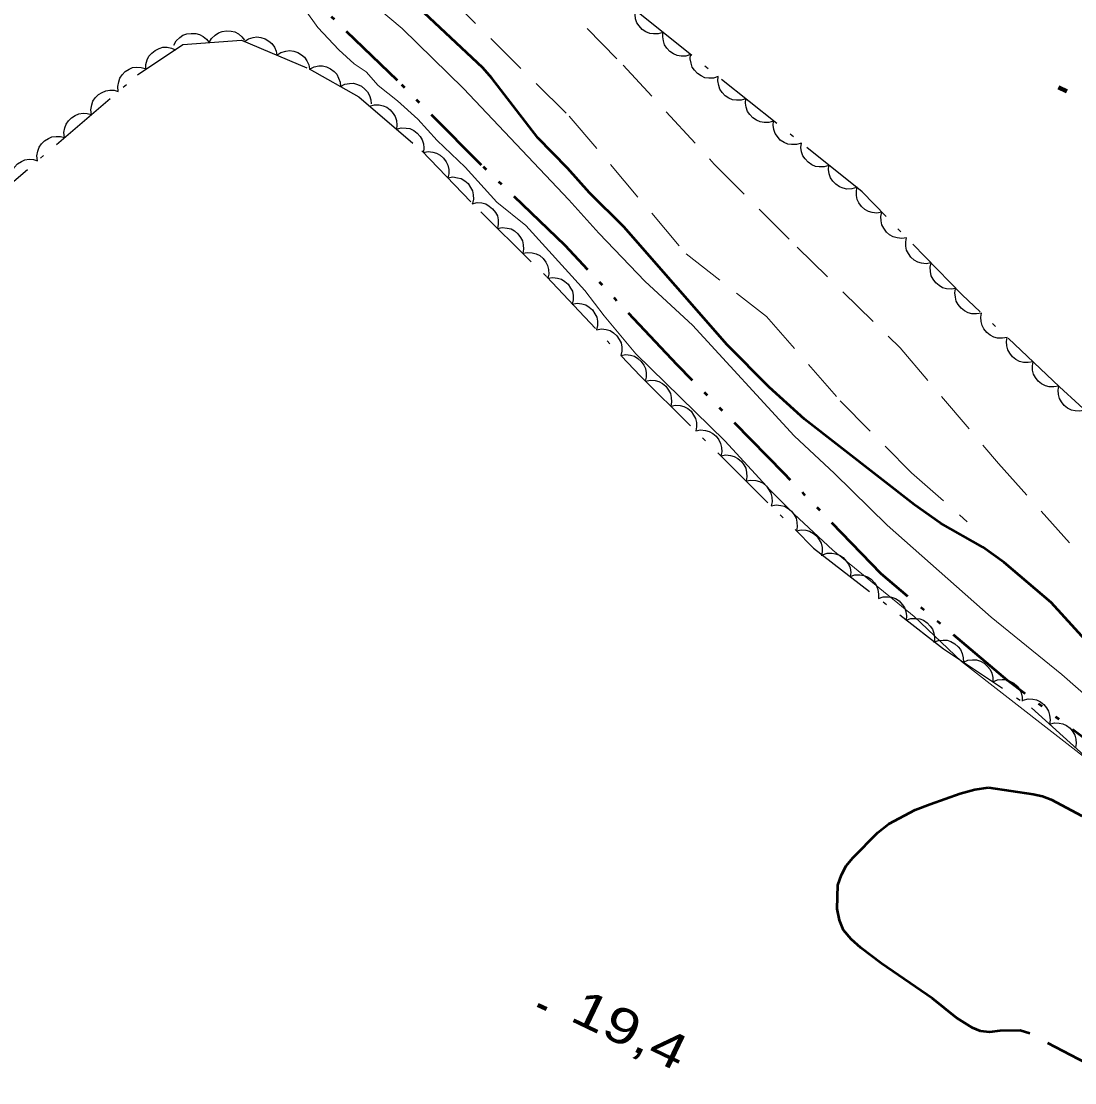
# Model space of a CAD drawing. Extents: x 355726 to 357533, y 5103782 to 5105258.
# Drawn here: x 356486.3 to 356530.91, y 5104634.08 to 5104679.03 of the extents above; entities that cross this region are included whole.
import ezdxf

# ---------------------------------------------------------------- set-up
doc = ezdxf.new("R2010")
doc.units = 0
doc.header["$LTSCALE"] = 0.6
for name, pattern in [('DASH_DOUBLE_DOT', [9.2, 5, -1.2, 0.3, -1.2, 0.3, -1.2]), ('DOT_DASHED', [7.7, 5, -1.2, 0.3, -1.2]), ('LONG_DASHED', [7.5, 6, -1.5]), ('MEDIUM_DASHED', [4.5, 3, -1.5])]:
    doc.linetypes.add(name, pattern=pattern)
for name, color, linetype, lineweight in [('1', 7, 'LONG_DASHED', 53), ('19', 7, 'Continuous', 13), ('2', 7, 'LONG_DASHED', 13), ('3', 7, 'Continuous', 140), ('4', 7, 'DASH_DOUBLE_DOT', 53), ('44', 7, 'Continuous', 25)]:
    doc.layers.add(name, color=color, linetype=linetype, lineweight=lineweight)

msp = doc.modelspace()

# ---------------------------------------------------------------- linework, layer by layer
at = {"layer": '1', "linetype": 'Continuous'}
msp.add_lwpolyline([(356532.51, 5104651.55), (356529.9, 5104654.42), (356527.92, 5104656.11), (356527.01, 5104656.76), (356525.22, 5104657.78), (356524.12, 5104658.55), (356519.46, 5104662.18), (356517.97, 5104663.53), (356516.19, 5104665.32), (356511.81, 5104670.32), (356510.36, 5104671.76), (356509.43, 5104672.8), (356508.17, 5104674.09), (356506.23, 5104676.62), (356505.84, 5104677.05), (356502.01, 5104680.66)], dxfattribs=at)
at = {"layer": '1'}
msp.add_lwpolyline([(356532.95, 5104634.08), (356529, 5104636.17), (356528.59, 5104636.29), (356527.73, 5104636.28), (356527.3, 5104636.22), (356526.91, 5104636.26), (356526.58, 5104636.4), (356525.9, 5104636.83), (356524.88, 5104637.65), (356522.73, 5104639.13), (356521.85, 5104639.79), (356521.44, 5104640.16), (356521.11, 5104640.54), (356520.94, 5104640.96), (356520.85, 5104641.44), (356520.87, 5104642.44), (356521.03, 5104642.88), (356521.23, 5104643.26), (356521.51, 5104643.61), (356522.57, 5104644.67), (356523.03, 5104645.04), (356524.15, 5104645.63), (356524.78, 5104645.87), (356526.05, 5104646.33), (356526.67, 5104646.49), (356527.25, 5104646.58), (356529.15, 5104646.3), (356529.54, 5104646.22), (356529.91, 5104646.07), (356531.2, 5104645.38)], dxfattribs=at)
at = {"layer": '19', "linetype": 'MEDIUM_DASHED'}
for points in [[(356486.86, 5104699.87), (356493.48, 5104694.37), (356494.22, 5104693.46), (356496.53, 5104691.69), (356500.84, 5104687.76), (356506.46, 5104682.55), (356511.78, 5104677.17), (356515.64, 5104672.98), (356519.15, 5104669.46), (356523.52, 5104665.19), (356527.68, 5104660.3), (356530.73, 5104656.88)], [(356481.3, 5104686.92), (356483.56, 5104686.05), (356485.41, 5104685.61), (356486.92, 5104686.55), (356488.12, 5104688.22), (356490.26, 5104691.13), (356490.77, 5104691.33), (356491.76, 5104691.15), (356493.08, 5104690.84), (356494.23, 5104689.84), (356496.1, 5104688.17), (356499.77, 5104684.53), (356504.26, 5104680.19), (356509.5, 5104675.01), (356514.46, 5104669.17), (356517.85, 5104666.53), (356520.98, 5104662.95), (356523.99, 5104659.9), (356526.35, 5104657.83)]]:
    msp.add_lwpolyline(points, dxfattribs=at)
at = {"layer": '2', "linetype": 'Continuous'}
for points in [[(356500.26, 5104680.55), (356502.43, 5104678.72), (356505.03, 5104676.18), (356509.49, 5104671.46), (356510.75, 5104670.05), (356512.72, 5104668.01), (356514.72, 5104666.15), (356519.02, 5104661.47), (356520.74, 5104659.88), (356522.97, 5104657.69), (356527.36, 5104653.8), (356530.36, 5104651.36), (356532.78, 5104649.23)], [(356532.03, 5104647.3), (356526.11, 5104651.92), (356524.1, 5104653.82), (356520.66, 5104656.63), (356519.03, 5104658.16), (356518.03, 5104659.16), (356516.09, 5104661.26), (356512.33, 5104664.94), (356510.98, 5104666.55), (356510.17, 5104667.63), (356507.66, 5104670.38), (356506.44, 5104671.36), (356505.1, 5104672.84), (356503.91, 5104673.97), (356503.1, 5104674.88), (356502.23, 5104675.66), (356501.41, 5104676.3), (356500.9, 5104676.88), (356500.4, 5104677.22), (356499.75, 5104677.82), (356498.86, 5104678.76), (356498.32, 5104679.51)]]:
    msp.add_lwpolyline(points, dxfattribs=at)
at = {"layer": '3'}
for p, q in [((356530.21, 5104676.23), (356530.57, 5104676.06)), ((356508.18, 5104637.38), (356508.54, 5104637.21))]:
    msp.add_line(p, q, dxfattribs=at)
at = {"layer": '4'}
msp.add_lwpolyline([(356533.21, 5104647.23), (356528.06, 5104651.11), (356522.71, 5104655.63), (356518.6, 5104659.88), (356514.07, 5104664.48), (356509.33, 5104669.53), (356505.79, 5104672.93), (356502.24, 5104676.51), (356498.87, 5104679.76), (356495.88, 5104682.41), (356488.4, 5104688.59)], dxfattribs=at)
at = {"layer": '44', "linetype": 'DOT_DASHED'}
for points in [[(356535.71, 5104658.52), (356530.26, 5104663.55), (356526.14, 5104667.44), (356521.9, 5104671.8), (356512.09, 5104679.66), (356506.94, 5104684.52), (356502.25, 5104689.52), (356498.73, 5104693.07), (356494.44, 5104696.66), (356491.48, 5104699.11), (356488, 5104701.62), (356484.09, 5104705.2), (356480.31, 5104708.31), (356478.4, 5104710.18), (356475.58, 5104712.55)], [(356484.29, 5104670.8), (356491.23, 5104676.75), (356493.15, 5104678.04), (356495.63, 5104678.22), (356498.5, 5104677.01), (356500.6, 5104675.82), (356503.26, 5104673.54), (356505.76, 5104670.95), (356508.55, 5104668.2), (356512.51, 5104664.01), (356519.85, 5104656.72), (356525.35, 5104652.45), (356529.08, 5104649.96), (356532.48, 5104646.87)]]:
    msp.add_lwpolyline(points, dxfattribs=at)
at = {"layer": '44'}
for points in [[(356513.47, 5104678.55), (356513.27, 5104678.49), (356513.07, 5104678.49), (356512.91, 5104678.51), (356512.75, 5104678.58), (356512.59, 5104678.68), (356512.46, 5104678.83), (356512.37, 5104678.96), (356512.31, 5104679.13), (356512.29, 5104679.31), (356512.3, 5104679.49)], [(356492.76, 5104678.01), (356492.87, 5104678.19), (356493.02, 5104678.33), (356493.15, 5104678.43), (356493.32, 5104678.49), (356493.5, 5104678.51), (356493.69, 5104678.5), (356493.85, 5104678.46), (356494, 5104678.38), (356494.15, 5104678.26), (356494.26, 5104678.12)], [(356494.26, 5104678.12), (356494.36, 5104678.3), (356494.51, 5104678.44), (356494.65, 5104678.54), (356494.81, 5104678.59), (356495, 5104678.62), (356495.19, 5104678.6), (356495.35, 5104678.57), (356495.5, 5104678.49), (356495.64, 5104678.37), (356495.76, 5104678.23)], [(356495.75, 5104678.17), (356495.92, 5104678.28), (356496.12, 5104678.34), (356496.28, 5104678.37), (356496.45, 5104678.34), (356496.63, 5104678.28), (356496.79, 5104678.18), (356496.92, 5104678.08), (356497.02, 5104677.93), (356497.09, 5104677.76), (356497.13, 5104677.59)], [(356514.64, 5104677.61), (356514.44, 5104677.55), (356514.24, 5104677.55), (356514.08, 5104677.57), (356513.92, 5104677.64), (356513.76, 5104677.75), (356513.63, 5104677.89), (356513.54, 5104678.02), (356513.49, 5104678.19), (356513.46, 5104678.37), (356513.47, 5104678.55)], [(356491.58, 5104676.99), (356491.58, 5104677.2), (356491.64, 5104677.39), (356491.71, 5104677.54), (356491.83, 5104677.67), (356491.97, 5104677.79), (356492.15, 5104677.87), (356492.3, 5104677.92), (356492.48, 5104677.92), (356492.66, 5104677.89), (356492.83, 5104677.82)], [(356497.13, 5104677.59), (356497.3, 5104677.7), (356497.5, 5104677.76), (356497.66, 5104677.78), (356497.84, 5104677.76), (356498.01, 5104677.7), (356498.17, 5104677.6), (356498.3, 5104677.5), (356498.4, 5104677.35), (356498.48, 5104677.18), (356498.51, 5104677.01)], [(356515.81, 5104676.68), (356515.61, 5104676.61), (356515.41, 5104676.61), (356515.25, 5104676.63), (356515.09, 5104676.71), (356514.93, 5104676.81), (356514.81, 5104676.95), (356514.71, 5104677.08), (356514.66, 5104677.25), (356514.63, 5104677.43), (356514.64, 5104677.61)], [(356490.41, 5104676.05), (356490.39, 5104676.26), (356490.43, 5104676.46), (356490.48, 5104676.62), (356490.58, 5104676.76), (356490.71, 5104676.89), (356490.87, 5104676.99), (356491.02, 5104677.06), (356491.19, 5104677.08), (356491.38, 5104677.07), (356491.55, 5104677.03)], [(356498.51, 5104677), (356498.7, 5104677.1), (356498.9, 5104677.13), (356499.06, 5104677.14), (356499.23, 5104677.09), (356499.4, 5104677.01), (356499.55, 5104676.89), (356499.66, 5104676.78), (356499.74, 5104676.62), (356499.8, 5104676.44), (356499.82, 5104676.26)], [(356516.98, 5104675.74), (356516.78, 5104675.68), (356516.58, 5104675.68), (356516.42, 5104675.7), (356516.26, 5104675.77), (356516.1, 5104675.87), (356515.98, 5104676.01), (356515.88, 5104676.15), (356515.83, 5104676.31), (356515.8, 5104676.5), (356515.81, 5104676.68)], [(356489.28, 5104675.07), (356489.25, 5104675.28), (356489.29, 5104675.48), (356489.34, 5104675.64), (356489.44, 5104675.78), (356489.57, 5104675.92), (356489.73, 5104676.01), (356489.88, 5104676.08), (356490.06, 5104676.11), (356490.24, 5104676.1), (356490.41, 5104676.05)], [(356499.82, 5104676.26), (356500, 5104676.36), (356500.2, 5104676.39), (356500.37, 5104676.4), (356500.54, 5104676.35), (356500.71, 5104676.27), (356500.85, 5104676.15), (356500.97, 5104676.04), (356501.05, 5104675.88), (356501.11, 5104675.7), (356501.12, 5104675.53)], [(356518.15, 5104674.8), (356517.96, 5104674.74), (356517.75, 5104674.74), (356517.59, 5104674.76), (356517.43, 5104674.83), (356517.27, 5104674.93), (356517.15, 5104675.08), (356517.05, 5104675.21), (356517, 5104675.38), (356516.97, 5104675.56), (356516.98, 5104675.74)], [(356488.14, 5104674.1), (356488.11, 5104674.31), (356488.15, 5104674.51), (356488.2, 5104674.66), (356488.3, 5104674.81), (356488.43, 5104674.94), (356488.59, 5104675.04), (356488.74, 5104675.11), (356488.92, 5104675.13), (356489.1, 5104675.12), (356489.28, 5104675.07)], [(356501.05, 5104675.43), (356501.26, 5104675.49), (356501.46, 5104675.48), (356501.62, 5104675.45), (356501.78, 5104675.38), (356501.93, 5104675.27), (356502.05, 5104675.12), (356502.14, 5104674.99), (356502.19, 5104674.82), (356502.21, 5104674.63), (356502.19, 5104674.45)], [(356519.33, 5104673.86), (356519.13, 5104673.8), (356518.92, 5104673.8), (356518.76, 5104673.82), (356518.6, 5104673.89), (356518.44, 5104673.99), (356518.32, 5104674.14), (356518.22, 5104674.27), (356518.17, 5104674.44), (356518.14, 5104674.62), (356518.15, 5104674.8)], [(356502.19, 5104674.45), (356502.39, 5104674.51), (356502.6, 5104674.5), (356502.76, 5104674.48), (356502.92, 5104674.4), (356503.07, 5104674.29), (356503.19, 5104674.15), (356503.28, 5104674.01), (356503.33, 5104673.84), (356503.35, 5104673.66), (356503.33, 5104673.48)], [(356487, 5104673.12), (356486.97, 5104673.33), (356487.01, 5104673.53), (356487.06, 5104673.69), (356487.16, 5104673.83), (356487.29, 5104673.96), (356487.46, 5104674.06), (356487.6, 5104674.13), (356487.78, 5104674.15), (356487.96, 5104674.15), (356488.14, 5104674.1)], [(356520.5, 5104672.92), (356520.3, 5104672.86), (356520.09, 5104672.86), (356519.93, 5104672.88), (356519.77, 5104672.95), (356519.62, 5104673.06), (356519.49, 5104673.2), (356519.39, 5104673.33), (356519.34, 5104673.5), (356519.31, 5104673.68), (356519.33, 5104673.86)], [(356503.33, 5104673.47), (356503.53, 5104673.51), (356503.73, 5104673.48), (356503.89, 5104673.44), (356504.04, 5104673.35), (356504.18, 5104673.23), (356504.29, 5104673.07), (356504.37, 5104672.93), (356504.4, 5104672.75), (356504.4, 5104672.57), (356504.37, 5104672.39)], [(356485.86, 5104672.15), (356485.84, 5104672.35), (356485.87, 5104672.55), (356485.92, 5104672.71), (356486.02, 5104672.85), (356486.15, 5104672.99), (356486.32, 5104673.09), (356486.46, 5104673.15), (356486.64, 5104673.18), (356486.82, 5104673.17), (356487, 5104673.12)], [(356521.67, 5104671.99), (356521.47, 5104671.93), (356521.26, 5104671.92), (356521.1, 5104671.95), (356520.94, 5104672.02), (356520.79, 5104672.12), (356520.66, 5104672.26), (356520.56, 5104672.39), (356520.51, 5104672.56), (356520.48, 5104672.75), (356520.5, 5104672.92)], [(356504.37, 5104672.39), (356504.57, 5104672.43), (356504.77, 5104672.4), (356504.93, 5104672.36), (356505.09, 5104672.27), (356505.22, 5104672.15), (356505.33, 5104671.99), (356505.41, 5104671.85), (356505.44, 5104671.68), (356505.45, 5104671.49), (356505.41, 5104671.31)], [(356522.74, 5104670.94), (356522.53, 5104670.9), (356522.33, 5104670.93), (356522.17, 5104670.97), (356522.02, 5104671.06), (356521.88, 5104671.18), (356521.77, 5104671.34), (356521.69, 5104671.48), (356521.66, 5104671.65), (356521.66, 5104671.84), (356521.69, 5104672.01)], [(356505.4, 5104671.3), (356505.6, 5104671.35), (356505.81, 5104671.33), (356505.97, 5104671.29), (356506.12, 5104671.2), (356506.26, 5104671.08), (356506.38, 5104670.93), (356506.46, 5104670.79), (356506.49, 5104670.61), (356506.5, 5104670.43), (356506.47, 5104670.25)], [(356523.78, 5104669.86), (356523.58, 5104669.83), (356523.38, 5104669.85), (356523.22, 5104669.89), (356523.06, 5104669.98), (356522.93, 5104670.1), (356522.82, 5104670.26), (356522.74, 5104670.4), (356522.71, 5104670.58), (356522.7, 5104670.76), (356522.74, 5104670.94)], [(356506.47, 5104670.25), (356506.67, 5104670.29), (356506.88, 5104670.27), (356507.04, 5104670.24), (356507.19, 5104670.15), (356507.33, 5104670.03), (356507.44, 5104669.87), (356507.52, 5104669.73), (356507.56, 5104669.56), (356507.57, 5104669.38), (356507.54, 5104669.2)], [(356524.83, 5104668.79), (356524.62, 5104668.75), (356524.42, 5104668.78), (356524.26, 5104668.82), (356524.11, 5104668.91), (356523.97, 5104669.03), (356523.86, 5104669.19), (356523.78, 5104669.33), (356523.75, 5104669.5), (356523.75, 5104669.69), (356523.78, 5104669.86)], [(356507.54, 5104669.2), (356507.74, 5104669.24), (356507.94, 5104669.22), (356508.1, 5104669.18), (356508.26, 5104669.1), (356508.4, 5104668.98), (356508.51, 5104668.82), (356508.59, 5104668.68), (356508.63, 5104668.51), (356508.64, 5104668.32), (356508.6, 5104668.15)], [(356525.87, 5104667.71), (356525.67, 5104667.68), (356525.47, 5104667.7), (356525.31, 5104667.74), (356525.16, 5104667.83), (356525.02, 5104667.95), (356524.91, 5104668.11), (356524.83, 5104668.25), (356524.8, 5104668.43), (356524.79, 5104668.61), (356524.83, 5104668.79)], [(356508.6, 5104668.14), (356508.81, 5104668.18), (356509.01, 5104668.15), (356509.17, 5104668.11), (356509.32, 5104668.01), (356509.46, 5104667.89), (356509.56, 5104667.73), (356509.64, 5104667.59), (356509.67, 5104667.41), (356509.67, 5104667.23), (356509.63, 5104667.05)], [(356526.95, 5104666.67), (356526.75, 5104666.63), (356526.55, 5104666.64), (356526.39, 5104666.68), (356526.23, 5104666.76), (356526.09, 5104666.87), (356525.97, 5104667.03), (356525.89, 5104667.17), (356525.85, 5104667.34), (356525.83, 5104667.52), (356525.86, 5104667.7)], [(356509.63, 5104667.05), (356509.84, 5104667.09), (356510.04, 5104667.06), (356510.2, 5104667.02), (356510.35, 5104666.92), (356510.49, 5104666.8), (356510.59, 5104666.64), (356510.67, 5104666.5), (356510.7, 5104666.32), (356510.7, 5104666.14), (356510.66, 5104665.96)], [(356528.04, 5104665.64), (356527.84, 5104665.6), (356527.64, 5104665.61), (356527.48, 5104665.65), (356527.32, 5104665.73), (356527.18, 5104665.84), (356527.06, 5104666), (356526.98, 5104666.14), (356526.94, 5104666.31), (356526.93, 5104666.49), (356526.95, 5104666.67)], [(356510.66, 5104665.96), (356510.87, 5104666), (356511.07, 5104665.97), (356511.23, 5104665.93), (356511.38, 5104665.83), (356511.52, 5104665.71), (356511.62, 5104665.55), (356511.7, 5104665.41), (356511.73, 5104665.23), (356511.73, 5104665.05), (356511.69, 5104664.87)], [(356529.14, 5104664.61), (356528.93, 5104664.57), (356528.73, 5104664.58), (356528.57, 5104664.62), (356528.41, 5104664.7), (356528.27, 5104664.81), (356528.15, 5104664.97), (356528.07, 5104665.11), (356528.03, 5104665.28), (356528.02, 5104665.46), (356528.04, 5104665.64)], [(356511.69, 5104664.87), (356511.9, 5104664.91), (356512.1, 5104664.88), (356512.26, 5104664.84), (356512.41, 5104664.74), (356512.55, 5104664.62), (356512.66, 5104664.46), (356512.73, 5104664.32), (356512.76, 5104664.14), (356512.76, 5104663.96), (356512.72, 5104663.78)], [(356530.23, 5104663.58), (356530.02, 5104663.54), (356529.82, 5104663.55), (356529.66, 5104663.59), (356529.5, 5104663.67), (356529.36, 5104663.79), (356529.24, 5104663.94), (356529.16, 5104664.08), (356529.12, 5104664.25), (356529.11, 5104664.43), (356529.14, 5104664.61)], [(356512.73, 5104663.79), (356512.94, 5104663.83), (356513.14, 5104663.81), (356513.3, 5104663.77), (356513.45, 5104663.68), (356513.59, 5104663.57), (356513.7, 5104663.41), (356513.79, 5104663.27), (356513.82, 5104663.1), (356513.83, 5104662.91), (356513.8, 5104662.73)], [(356531.33, 5104662.56), (356531.12, 5104662.52), (356530.92, 5104662.53), (356530.76, 5104662.56), (356530.6, 5104662.64), (356530.46, 5104662.76), (356530.34, 5104662.91), (356530.26, 5104663.05), (356530.21, 5104663.22), (356530.2, 5104663.4), (356530.23, 5104663.58)], [(356513.8, 5104662.73), (356514, 5104662.77), (356514.2, 5104662.75), (356514.36, 5104662.71), (356514.52, 5104662.63), (356514.66, 5104662.51), (356514.77, 5104662.35), (356514.85, 5104662.21), (356514.89, 5104662.04), (356514.89, 5104661.85), (356514.86, 5104661.68)], [(356514.86, 5104661.68), (356515.06, 5104661.72), (356515.27, 5104661.7), (356515.43, 5104661.66), (356515.58, 5104661.57), (356515.72, 5104661.45), (356515.83, 5104661.3), (356515.91, 5104661.15), (356515.95, 5104660.98), (356515.96, 5104660.8), (356515.92, 5104660.62)], [(356515.92, 5104660.62), (356516.13, 5104660.66), (356516.33, 5104660.64), (356516.49, 5104660.6), (356516.64, 5104660.51), (356516.79, 5104660.39), (356516.9, 5104660.24), (356516.98, 5104660.1), (356517.01, 5104659.92), (356517.02, 5104659.74), (356516.99, 5104659.56)], [(356516.99, 5104659.56), (356517.19, 5104659.6), (356517.4, 5104659.58), (356517.56, 5104659.54), (356517.71, 5104659.46), (356517.85, 5104659.34), (356517.96, 5104659.18), (356518.04, 5104659.04), (356518.08, 5104658.87), (356518.09, 5104658.68), (356518.05, 5104658.51)], [(356518.05, 5104658.51), (356518.26, 5104658.55), (356518.46, 5104658.52), (356518.62, 5104658.49), (356518.77, 5104658.4), (356518.91, 5104658.28), (356519.03, 5104658.12), (356519.11, 5104657.98), (356519.14, 5104657.81), (356519.15, 5104657.62), (356519.12, 5104657.45)], [(356519.12, 5104657.45), (356519.32, 5104657.49), (356519.52, 5104657.47), (356519.68, 5104657.43), (356519.84, 5104657.34), (356519.98, 5104657.22), (356520.09, 5104657.07), (356520.17, 5104656.93), (356520.21, 5104656.75), (356520.21, 5104656.57), (356520.18, 5104656.39)], [(356520.22, 5104656.43), (356520.42, 5104656.5), (356520.62, 5104656.5), (356520.78, 5104656.48), (356520.95, 5104656.42), (356521.1, 5104656.32), (356521.23, 5104656.17), (356521.33, 5104656.04), (356521.39, 5104655.88), (356521.42, 5104655.69), (356521.4, 5104655.51)], [(356521.4, 5104655.51), (356521.6, 5104655.58), (356521.81, 5104655.58), (356521.97, 5104655.56), (356522.13, 5104655.5), (356522.29, 5104655.4), (356522.42, 5104655.25), (356522.51, 5104655.12), (356522.57, 5104654.96), (356522.6, 5104654.77), (356522.59, 5104654.59)], [(356522.59, 5104654.59), (356522.79, 5104654.66), (356522.99, 5104654.66), (356523.15, 5104654.64), (356523.32, 5104654.58), (356523.47, 5104654.48), (356523.6, 5104654.33), (356523.7, 5104654.2), (356523.75, 5104654.04), (356523.78, 5104653.85), (356523.77, 5104653.67)], [(356523.77, 5104653.67), (356523.97, 5104653.74), (356524.18, 5104653.74), (356524.34, 5104653.72), (356524.5, 5104653.66), (356524.66, 5104653.56), (356524.79, 5104653.41), (356524.88, 5104653.28), (356524.94, 5104653.12), (356524.97, 5104652.93), (356524.96, 5104652.75)], [(356524.94, 5104652.73), (356525.13, 5104652.8), (356525.33, 5104652.82), (356525.5, 5104652.82), (356525.66, 5104652.76), (356525.83, 5104652.67), (356525.97, 5104652.54), (356526.07, 5104652.42), (356526.14, 5104652.25), (356526.18, 5104652.07), (356526.19, 5104651.89)], [(356526.19, 5104651.89), (356526.38, 5104651.97), (356526.58, 5104651.99), (356526.75, 5104651.98), (356526.91, 5104651.93), (356527.07, 5104651.84), (356527.21, 5104651.71), (356527.32, 5104651.58), (356527.39, 5104651.42), (356527.43, 5104651.24), (356527.43, 5104651.06)], [(356527.43, 5104651.06), (356527.63, 5104651.14), (356527.83, 5104651.16), (356527.99, 5104651.15), (356528.16, 5104651.09), (356528.32, 5104651), (356528.46, 5104650.87), (356528.57, 5104650.75), (356528.64, 5104650.59), (356528.68, 5104650.41), (356528.68, 5104650.23)], [(356528.72, 5104650.28), (356528.93, 5104650.33), (356529.13, 5104650.32), (356529.29, 5104650.29), (356529.45, 5104650.21), (356529.6, 5104650.1), (356529.71, 5104649.95), (356529.8, 5104649.81), (356529.84, 5104649.64), (356529.86, 5104649.45), (356529.83, 5104649.27)], [(356529.83, 5104649.27), (356530.04, 5104649.32), (356530.24, 5104649.31), (356530.4, 5104649.28), (356530.56, 5104649.2), (356530.71, 5104649.09), (356530.82, 5104648.94), (356530.91, 5104648.8), (356530.95, 5104648.63), (356530.97, 5104648.44), (356530.94, 5104648.27)]]:
    msp.add_lwpolyline(points, dxfattribs=at)

# ---------------------------------------------------------------- texts
at = {"layer": '3', "width": 1.3}
msp.add_text('19,4   ', height=1.5, rotation=334.423, dxfattribs=at).set_placement((356509.47, 5104636.74))

doc.saveas('drawing.dxf')
